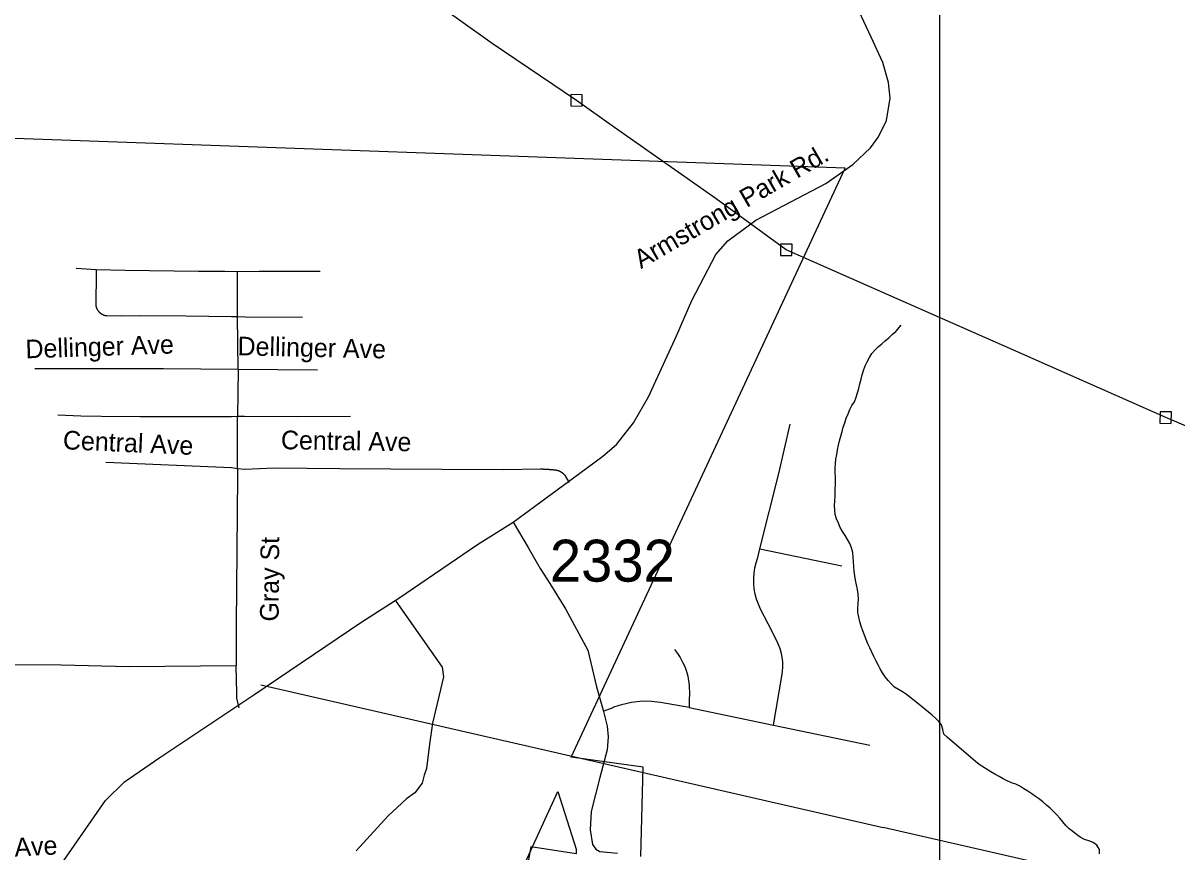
# Model space of a CAD drawing. Extents: x 1268485 to 1426702, y 514839 to 616766.
# Drawn here: x 1364810 to 1368867, y 566922 to 569837 of the extents above; entities that cross this region are included whole.
import ezdxf

# ---------------------------------------------------------------- set-up
doc = ezdxf.new("R2010")
doc.units = 0
for name, color, linetype in [('Old_Level_10', 7, 'Continuous'), ('Old_Level_11', 7, 'Continuous'), ('Old_Level_32', 7, 'Continuous'), ('Old_Level_35', 7, 'Continuous'), ('Old_Level_48', 7, 'Continuous'), ('Old_Level_49', 7, 'Continuous'), ('Old_Level_56', 7, 'Continuous'), ('Old_Level_62', 7, 'Continuous'), ('Old_Level_63', 7, 'Continuous'), ('Old_Level_8', 7, 'Continuous')]:
    doc.layers.add(name, color=color, linetype=linetype)

msp = doc.modelspace()

# ---------------------------------------------------------------- linework, layer by layer
at = {"layer": 'Old_Level_32'}
for points in [[(1366532.763, 568082.262), (1366767.679, 568254.106), (1366849.006, 568313.7), (1366896.443, 568354.693), (1366956.242, 568431.581), (1367009.512, 568523.124), (1367107.211, 568737.034), (1367161.27, 568861.768), (1367245.851, 569023.477), (1367288.141, 569071.839), (1367386.314, 569144.381), (1367632.321, 569273.568), (1367727.474, 569340.066), (1367789.087, 569398.226), (1367817.509, 569437.603), (1367845.282, 569494.218), (1367858.96, 569573.605), (1367852.402, 569628.296), (1367833.152, 569698.695), (1367792.372, 569787.861), (1367750.082, 569878.539)], [(1364950.399, 566888.04), (1365099.683, 567102.95), (1365166.138, 567167.936), (1365290.598, 567253.512), (1365621.345, 567474.074), (1365704.107, 567531.15), (1366001.137, 567731.726), (1366130.817, 567814.853), (1366407.959, 568002.809), (1366532.763, 568082.262)], [(1366532.763, 568082.262), (1366585.625, 567993.096), (1366627.916, 567919.042), (1366662.654, 567866.147), (1366717.027, 567776.979), (1366795.566, 567631.894), (1366826.67, 567502.416), (1366849.198, 567420.699), (1366863.277, 567364.341), (1366867.615, 567326.566), (1366863.277, 567280.933), (1366837.934, 567183.999), (1366806.958, 567063.957), (1366804.141, 566999.147), (1366812.589, 566948.425), (1366823.854, 566931.518), (1366837.934, 566923.065), (1366899.886, 566917.43)]]:
    msp.add_lwpolyline(points, dxfattribs=at)
at = {"layer": 'Old_Level_35'}
for p, q in [((1365066.988, 568968.986), (1364996.04, 568974.164)), ((1365564.24, 568804.894), (1365563.829, 568961.81)), ((1365566.393, 568619.117), (1365564.24, 568804.894)), ((1365566.393, 568619.117), (1365564.137, 568453.178)), ((1365845.161, 568616.759), (1365566.393, 568619.117)), ((1365563.624, 568269.861), (1365564.137, 568453.178)), ((1366731.396, 568221.931), (1366719.913, 568240.693)), ((1367399.968, 567988.479), (1367689.092, 567928.757)), ((1367151.958, 567429.917), (1367448.873, 567367.581)), ((1367448.873, 567367.581), (1367786.902, 567297.248))]:
    msp.add_line(p, q, dxfattribs=at)
for points in [[(1365066.988, 568968.986), (1365066.578, 568960.374), (1365065.348, 568844.417)], [(1365563.829, 568961.81), (1365519.231, 568963.758), (1365426.855, 568963.758), (1365169.002, 568967.193), (1365066.988, 568968.986)], [(1365854.491, 568963.758), (1365768.266, 568962.989), (1365640.519, 568963.758), (1365563.829, 568961.81)], [(1365065.348, 568844.417), (1365065.45, 568843.854), (1365065.655, 568843.289), (1365065.758, 568842.726), (1365065.86, 568842.213), (1365065.963, 568841.649), (1365066.168, 568841.086), (1365066.271, 568840.521), (1365066.373, 568839.958), (1365066.578, 568839.393), (1365066.783, 568838.881), (1365066.886, 568838.317), (1365067.091, 568837.753), (1365067.296, 568837.19), (1365067.501, 568836.677), (1365067.603, 568836.113), (1365067.911, 568835.6), (1365068.116, 568835.087), (1365068.424, 568834.575), (1365068.526, 568834.011), (1365068.731, 568833.499), (1365069.039, 568832.986), (1365069.244, 568832.422), (1365069.551, 568831.961), (1365069.756, 568831.448), (1365069.961, 568830.936), (1365070.372, 568830.423), (1365070.577, 568829.961), (1365070.884, 568829.448), (1365071.294, 568828.936), (1365071.499, 568828.423), (1365071.704, 568827.962), (1365072.115, 568827.5), (1365072.525, 568826.988), (1365072.73, 568826.475), (1365073.14, 568826.065), (1365073.55, 568825.604), (1365073.755, 568825.142), (1365074.165, 568824.681), (1365074.473, 568824.271), (1365074.883, 568823.81), (1365075.293, 568823.399), (1365075.6, 568822.938), (1365076.01, 568822.477), (1365076.421, 568822.067), (1365076.728, 568821.606), (1365077.138, 568821.246), (1365077.651, 568820.836), (1365077.958, 568820.426), (1365078.369, 568820.016), (1365078.779, 568819.606), (1365079.291, 568819.248), (1365079.599, 568818.888), (1365080.112, 568818.478), (1365080.522, 568818.12), (1365081.034, 568817.76), (1365081.342, 568817.35), (1365081.854, 568817.043), (1365082.367, 568816.684), (1365082.777, 568816.377), (1365083.29, 568816.018), (1365083.7, 568815.71), (1365084.213, 568815.352), (1365084.725, 568815.044), (1365085.135, 568814.736), (1365085.648, 568814.429), (1365086.161, 568814.121), (1365086.673, 568813.865), (1365087.083, 568813.557), (1365087.596, 568813.301), (1365088.109, 568812.993), (1365088.621, 568812.737), (1365089.134, 568812.481), (1365089.749, 568812.276), (1365090.262, 568812.019), (1365090.774, 568811.763), (1365091.287, 568811.558), (1365091.8, 568811.301), (1365092.415, 568811.148), (1365092.825, 568810.891), (1365093.337, 568810.686), (1365093.953, 568810.481), (1365094.465, 568810.328), (1365094.978, 568810.123), (1365095.593, 568809.918), (1365096.106, 568809.815), (1365096.618, 568809.61), (1365097.233, 568809.508), (1365097.746, 568809.353), (1365098.361, 568809.2), (1365098.874, 568809.046), (1365099.489, 568808.943), (1365100.002, 568808.79), (1365100.617, 568808.738), (1365101.129, 568808.636), (1365101.745, 568808.585), (1365102.257, 568808.431), (1365102.872, 568808.38), (1365103.385, 568808.328), (1365104, 568808.226)], [(1365104, 568808.226), (1365154.956, 568807.867), (1365221.392, 568808.892), (1365382.871, 568807.457), (1365542.299, 568804.894), (1365564.24, 568804.894)], [(1365564.24, 568804.894), (1365590.999, 568804.074), (1365792.257, 568802.894)], [(1365566.393, 568619.117), (1365303.208, 568620.962), (1364850.761, 568621.116)], [(1365564.137, 568453.178), (1365543.017, 568452.204), (1365380.615, 568452.46), (1365221.7, 568452.204), (1365085.648, 568453.64), (1365012.649, 568455.023), (1364932.269, 568457.997)], [(1365961.015, 568453.64), (1365773.495, 568451.999), (1365588.641, 568453.998), (1365564.137, 568453.178)], [(1367399.968, 567988.479), (1367467.533, 568252.586), (1367506.903, 568426.983)], [(1365563.624, 568269.861), (1365542.299, 568272.732), (1365101.027, 568291.443)], [(1365563.624, 568269.861), (1365564.034, 568243.512), (1365559.626, 567722.372), (1365559.421, 567576.119)], [(1366628.255, 568267.862), (1366497.637, 568265.504), (1366282.639, 568267.503), (1365923.491, 568269.861), (1365693.627, 568271.246), (1365588.743, 568266.888), (1365563.624, 568269.861)], [(1366685.259, 568264.12), (1366684.747, 568264.172), (1366684.131, 568264.274), (1366683.619, 568264.325), (1366683.004, 568264.377), (1366682.389, 568264.427), (1366681.876, 568264.479), (1366681.261, 568264.582), (1366680.748, 568264.633), (1366680.133, 568264.684), (1366679.518, 568264.735), (1366679.005, 568264.838), (1366678.39, 568264.889), (1366677.877, 568264.94), (1366677.262, 568264.992), (1366676.647, 568265.043), (1366676.134, 568265.145), (1366675.519, 568265.197), (1366675.007, 568265.248), (1366674.391, 568265.248), (1366673.776, 568265.299), (1366673.264, 568265.35), (1366672.649, 568265.453), (1366672.136, 568265.504), (1366671.521, 568265.555), (1366670.906, 568265.607), (1366670.393, 568265.709), (1366669.778, 568265.709), (1366669.265, 568265.76), (1366668.65, 568265.812), (1366668.137, 568265.863), (1366667.522, 568265.914), (1366666.907, 568265.914), (1366666.394, 568266.017), (1366665.779, 568266.068), (1366665.164, 568266.12), (1366664.652, 568266.17), (1366664.036, 568266.17), (1366663.524, 568266.273), (1366662.909, 568266.325), (1366662.293, 568266.325), (1366661.781, 568266.375), (1366661.166, 568266.427), (1366660.653, 568266.427), (1366660.038, 568266.478), (1366659.423, 568266.58), (1366658.91, 568266.58), (1366658.295, 568266.632), (1366657.782, 568266.683), (1366657.167, 568266.683), (1366656.449, 568266.735), (1366656.039, 568266.837), (1366655.424, 568266.837), (1366654.912, 568266.888), (1366654.296, 568266.888), (1366653.579, 568266.94), (1366653.169, 568266.94), (1366652.451, 568266.991), (1366652.041, 568267.042), (1366651.426, 568267.042), (1366650.708, 568267.145), (1366650.298, 568267.145), (1366649.58, 568267.196), (1366649.17, 568267.196), (1366648.452, 568267.247), (1366647.837, 568267.247), (1366647.325, 568267.247), (1366646.709, 568267.298), (1366646.094, 568267.298), (1366645.582, 568267.401), (1366644.967, 568267.401), (1366644.454, 568267.452), (1366643.839, 568267.452), (1366643.224, 568267.452), (1366642.711, 568267.503), (1366642.096, 568267.503), (1366641.583, 568267.555), (1366640.968, 568267.555), (1366640.353, 568267.555), (1366639.84, 568267.606), (1366639.225, 568267.606), (1366638.712, 568267.606), (1366638.097, 568267.708), (1366637.482, 568267.708), (1366636.969, 568267.708), (1366636.354, 568267.708), (1366635.739, 568267.76), (1366635.227, 568267.76), (1366634.611, 568267.76), (1366634.099, 568267.76), (1366633.484, 568267.811), (1366632.868, 568267.811), (1366632.356, 568267.811), (1366631.741, 568267.811), (1366631.228, 568267.862), (1366630.613, 568267.862), (1366629.998, 568267.862), (1366629.485, 568267.862), (1366628.87, 568267.862), (1366628.255, 568267.862)], [(1366719.913, 568240.693), (1366719.605, 568241.052), (1366719.4, 568241.462), (1366719.093, 568241.769), (1366718.888, 568242.128), (1366718.58, 568242.487), (1366718.375, 568242.794), (1366718.17, 568243.205), (1366717.863, 568243.512), (1366717.657, 568243.871), (1366717.35, 568244.179), (1366717.042, 568244.537), (1366716.735, 568244.897), (1366716.53, 568245.204), (1366716.222, 568245.563), (1366716.017, 568245.87), (1366715.607, 568246.178), (1366715.402, 568246.485), (1366715.094, 568246.895), (1366714.787, 568247.203), (1366714.479, 568247.511), (1366714.274, 568247.818), (1366713.864, 568248.126), (1366713.659, 568248.433), (1366713.351, 568248.741), (1366713.044, 568249.049), (1366712.736, 568249.356), (1366712.326, 568249.613), (1366712.121, 568249.92), (1366711.711, 568250.228), (1366711.506, 568250.586), (1366711.096, 568250.791), (1366710.891, 568251.151), (1366710.481, 568251.458), (1366710.173, 568251.663), (1366709.865, 568252.022), (1366709.455, 568252.227), (1366709.148, 568252.586), (1366708.84, 568252.791), (1366708.533, 568253.047), (1366708.123, 568253.355), (1366707.918, 568253.611), (1366707.507, 568253.867), (1366707.097, 568254.124), (1366706.79, 568254.432), (1366706.482, 568254.687), (1366706.175, 568254.944), (1366705.764, 568255.2), (1366705.354, 568255.457), (1366705.047, 568255.713), (1366704.637, 568255.867), (1366704.329, 568256.123), (1366704.022, 568256.38), (1366703.611, 568256.635), (1366703.201, 568256.892), (1366702.894, 568257.046), (1366702.484, 568257.302), (1366702.176, 568257.507), (1366701.766, 568257.763), (1366701.356, 568257.917), (1366701.048, 568258.173), (1366700.638, 568258.378), (1366700.228, 568258.583), (1366699.92, 568258.789), (1366699.51, 568258.994), (1366699.1, 568259.199), (1366698.793, 568259.353), (1366698.383, 568259.558), (1366697.87, 568259.763), (1366697.46, 568259.916), (1366697.152, 568260.121), (1366696.742, 568260.326), (1366696.332, 568260.481), (1366696.024, 568260.686), (1366695.614, 568260.891), (1366695.102, 568260.993), (1366694.794, 568261.198), (1366694.384, 568261.301), (1366693.974, 568261.506), (1366693.666, 568261.608), (1366693.154, 568261.813), (1366692.744, 568261.916), (1366692.334, 568262.121), (1366692.026, 568262.274), (1366691.513, 568262.377), (1366691.103, 568262.479), (1366690.796, 568262.685), (1366690.283, 568262.839), (1366689.873, 568262.941), (1366689.463, 568263.044), (1366688.95, 568263.197), (1366688.643, 568263.249), (1366688.233, 568263.351), (1366687.72, 568263.505), (1366687.412, 568263.607), (1366687.002, 568263.71), (1366686.49, 568263.812), (1366686.079, 568263.915), (1366685.772, 568264.017), (1366685.259, 568264.12)], [(1367448.873, 567367.581), (1367477.991, 567539.876), (1367480.656, 567556.639), (1367481.784, 567573.556), (1367481.271, 567590.575), (1367479.426, 567607.39), (1367475.838, 567623.999), (1367470.916, 567640.249), (1367464.355, 567655.935), (1367456.46, 567671.007), (1367429.906, 567724.423), (1367403.147, 567776.301), (1367395.355, 567793.269), (1367389.101, 567810.75), (1367384.282, 567828.743), (1367381.001, 567847.146), (1367379.258, 567865.704), (1367378.95, 567884.313), (1367380.386, 567902.87), (1367383.359, 567921.324), (1367387.768, 567939.369), (1367393.612, 567957.054), (1367399.968, 567988.479)], [(1366120.751, 567804.445), (1366283.255, 567572.274), (1366288.483, 567538.39), (1366249.421, 567374.296), (1366238.963, 567301.452), (1366228.506, 567215.484), (1366220.714, 567192.057), (1366212.922, 567163.4), (1366186.88, 567129.567), (1366158.275, 567108.703), (1366093.171, 567048.828), (1365981.11, 566926.36)], [(1367100.08, 567634.507), (1367110.845, 567620.359), (1367120.482, 567605.493), (1367128.992, 567589.96), (1367136.374, 567573.812), (1367142.525, 567557.1), (1367147.242, 567540.081), (1367152.47, 567508.298), (1367152.881, 567476.105), (1367151.958, 567460.367), (1367151.958, 567429.917)], [(1365559.421, 567576.119), (1365183.253, 567572.889), (1364943.342, 567579.298), (1364629.407, 567579.451)], [(1365569.673, 567428.738), (1365561.984, 567462.879), (1365560.959, 567480.873), (1365559.421, 567576.119)], [(1367151.958, 567429.917), (1367051.482, 567447.552), (1367020.007, 567451.448), (1366988.224, 567451.806), (1366949.264, 567447.808), (1366913.995, 567439.503), (1366889.491, 567432.019), (1366884.365, 567429.917), (1366877.906, 567425.867), (1366848.378, 567415.922)]]:
    msp.add_lwpolyline(points, dxfattribs=at)
at = {"layer": 'Old_Level_48'}
for points in [[(1366981.516, 566905.86), (1366990.097, 567220.355), (1366736.941, 567254.702), (1367700.009, 569326.83), (1363697.714, 569470.487), (1363819.533, 570940.351), (1361639.594, 571165.002)], [(1365938.856, 565493.315), (1366689.742, 567134.485), (1366754.104, 566931.621), (1366754.103, 566915.519), (1366595.346, 566940.208), (1366294.991, 565270.056)]]:
    msp.add_lwpolyline(points, dxfattribs=at)
at = {"layer": 'Old_Level_49'}
for points in [[(1366981.516, 566905.86), (1366990.097, 567220.355), (1366736.941, 567254.702), (1367700.009, 569326.83), (1363697.714, 569470.487), (1363819.533, 570940.351), (1361639.594, 571165.002)], [(1365938.856, 565493.315), (1366689.742, 567134.485), (1366754.104, 566931.621), (1366754.103, 566915.519), (1366595.346, 566940.208), (1366294.991, 565270.056)]]:
    msp.add_lwpolyline(points, dxfattribs=at)
at = {"layer": 'Old_Level_56'}
msp.add_line((1365645.508, 567509.263), (1367834.266, 567007.802), dxfattribs=at)
for points in [[(1369313.723, 568243.731), (1368827.633, 568449.813), (1368300.267, 568682.939), (1367774.897, 568915.825), (1367493.253, 569039.752), (1367246.94, 569218.997), (1366889.829, 569470.505), (1366755.874, 569565.447), (1366459.76, 569765.703), (1366239.043, 569924.222), (1366055.25, 570043.987), (1365839.689, 570194.887), (1365351.197, 570549.89), (1364902.02, 570869.886), (1364476.607, 571177.597), (1364063.151, 571482.867), (1363641.613, 571784.297), (1363585.931, 571801.426), (1363197.914, 571810.04), (1363142.111, 571821.168), (1362744.134, 571831.983), (1362294.031, 571837.845)], [(1366735.47, 569545.848), (1366775.473, 569545.043), (1366776.279, 569585.046), (1366736.275, 569585.851), (1366735.47, 569545.848)], [(1367472.849, 569020.153), (1367512.852, 569019.348), (1367513.658, 569059.351), (1367473.654, 569060.157), (1367472.849, 569020.153)], [(1368807.228, 568430.214), (1368847.232, 568429.408), (1368848.037, 568469.411), (1368808.034, 568470.218), (1368807.228, 568430.214)], [(1373570.495, 560966.443), (1372337.38, 562250.863), (1372016.625, 562413.744), (1371691.809, 562599.181), (1371365.397, 562766.083), (1371017.223, 562896.702), (1370371.652, 563121.657), (1369358.543, 566658.578), (1367834.266, 567007.802)]]:
    msp.add_lwpolyline(points, dxfattribs=at)
at = {"layer": 'Old_Level_62'}
for points in [[(1367801.05, 567609.594), (1367793.976, 567624.409), (1367787.107, 567639.326), (1367780.545, 567654.347), (1367774.188, 567669.521), (1367768.037, 567684.745), (1367762.295, 567700.124), (1367756.861, 567715.606), (1367752.043, 567731.292), (1367748.044, 567747.338), (1367745.481, 567763.537), (1367744.866, 567779.839), (1367745.994, 567796.294), (1367747.019, 567812.749), (1367745.994, 567829.051), (1367743.431, 567845.25), (1367740.355, 567861.347), (1367737.074, 567877.494), (1367734.101, 567893.642), (1367731.948, 567909.892), (1367730.82, 567926.348), (1367730.102, 567942.855), (1367729.179, 567959.259), (1367727.334, 567975.458), (1367723.233, 567991.196), (1367716.466, 568006.267), (1367708.777, 568020.826), (1367700.062, 568034.821), (1367691.245, 568048.662), (1367683.453, 568063.066), (1367676.584, 568078.087), (1367670.637, 568093.466), (1367665.921, 568109.1), (1367662.845, 568141.038), (1367664.075, 568157.134), (1367665.921, 568173.128), (1367666.023, 568238.643), (1367665.408, 568255.098), (1367665.408, 568271.502), (1367666.228, 568287.803), (1367668.176, 568304.003), (1367670.74, 568320.202), (1367673.713, 568336.298), (1367677.301, 568352.395), (1367681.095, 568368.441), (1367685.196, 568384.383), (1367689.502, 568400.274), (1367693.91, 568416.063), (1367698.832, 568431.699), (1367704.368, 568447.181), (1367710.52, 568462.508), (1367716.876, 568477.631), (1367724.463, 568491.882), (1367732.87, 568505.671), (1367738.919, 568520.999), (1367743.738, 568536.686), (1367748.044, 568552.526), (1367752.145, 568568.469), (1367756.246, 568584.36), (1367760.552, 568600.2), (1367765.269, 568615.887), (1367770.805, 568631.317), (1367777.879, 568646.184), (1367785.774, 568660.588), (1367794.283, 568674.686), (1367804.946, 568687.142), (1367816.839, 568698.369), (1367829.04, 568709.288), (1367841.548, 568720.053), (1367853.954, 568730.768), (1367866.257, 568741.635), (1367878.252, 568752.811), (1367897.22, 568774.649)], [(1368595.012, 566914.929), (1368594.499, 566931.025), (1368585.887, 566945.532), (1368572.969, 566954.914), (1368557.385, 566960.45), (1368541.801, 566966.192), (1368527.345, 566974.035), (1368513.914, 566983.416), (1368500.688, 566993.259), (1368487.975, 567003.665), (1368476.287, 567015.097), (1368466.239, 567028.066), (1368455.781, 567040.779), (1368444.401, 567052.621), (1368432.918, 567064.309), (1368421.128, 567075.792), (1368409.03, 567086.865), (1368396.521, 567097.476), (1368383.603, 567107.524), (1368370.275, 567117.059), (1368356.639, 567126.338), (1368342.9, 567135.36), (1368329.162, 567144.33), (1368315.013, 567152.892), (1368300.66, 567160.837), (1368285.281, 567164.785), (1368270.619, 567172.012), (1368255.958, 567179.549), (1368241.502, 567187.341), (1368227.046, 567195.286), (1368213.102, 567203.693), (1368171.887, 567229.837), (1368158.969, 567239.987), (1368058.903, 567325.136), (1368047.728, 567335.798), (1368043.934, 567352.253), (1368039.526, 567368.402), (1368029.683, 567380.91), (1368018.303, 567392.238), (1368006.307, 567403.311), (1367993.902, 567414.076), (1367981.188, 567424.586), (1367968.27, 567434.941), (1367955.147, 567445.194), (1367915.982, 567475.541), (1367902.346, 567484.614), (1367888.095, 567492.971), (1367874.459, 567501.941), (1367862.258, 567512.809), (1367851.39, 567525.215), (1367841.24, 567538.133), (1367831.91, 567551.666), (1367823.811, 567565.918), (1367816.019, 567580.374), (1367808.432, 567594.932), (1367801.05, 567609.594)]]:
    msp.add_lwpolyline(points, dxfattribs=at)
at = {"layer": 'Old_Level_63'}
msp.add_lwpolyline([(1305516.95, 558564.883), (1305516.95, 529802.059), (1368033.021, 529802.059), (1368033.021, 573241.255), (1305516.95, 573241.255), (1305516.95, 558564.883)], dxfattribs=at)

# ---------------------------------------------------------------- texts
at = {"layer": 'Old_Level_10'}
for s, height, rotation, p in [('Dellinger Ave', 65.61666, 1.898131, (1364819.432, 568657.966)), ('Dellinger Ave', 65.61666, 358.772925, (1365563.551, 568668.823)), ('Central Ave', 65.61666, 357.461036, (1364949, 568338.553)), ('Central Ave', 65.61666, 359.051214, (1365716.282, 568338.645)), ('Gray St', 65.6167, 89.568878, (1365708.426, 567732.27)), ('Rex Ave', 65.6167, 2.874792, (1364600.745, 566896.454))]:
    msp.add_text(s, height=height, rotation=rotation, dxfattribs=at).set_placement(p)
at = {"layer": 'Old_Level_11'}
msp.add_text('Armstrong Park Rd.', height=65.61666, rotation=30.043494, dxfattribs=at).set_placement((1366982.468, 568971.764))
at = {"layer": 'Old_Level_8'}
msp.add_text('2332', height=147.6375, dxfattribs=at).set_placement((1366662.234, 567872.532))

doc.saveas('drawing.dxf')
